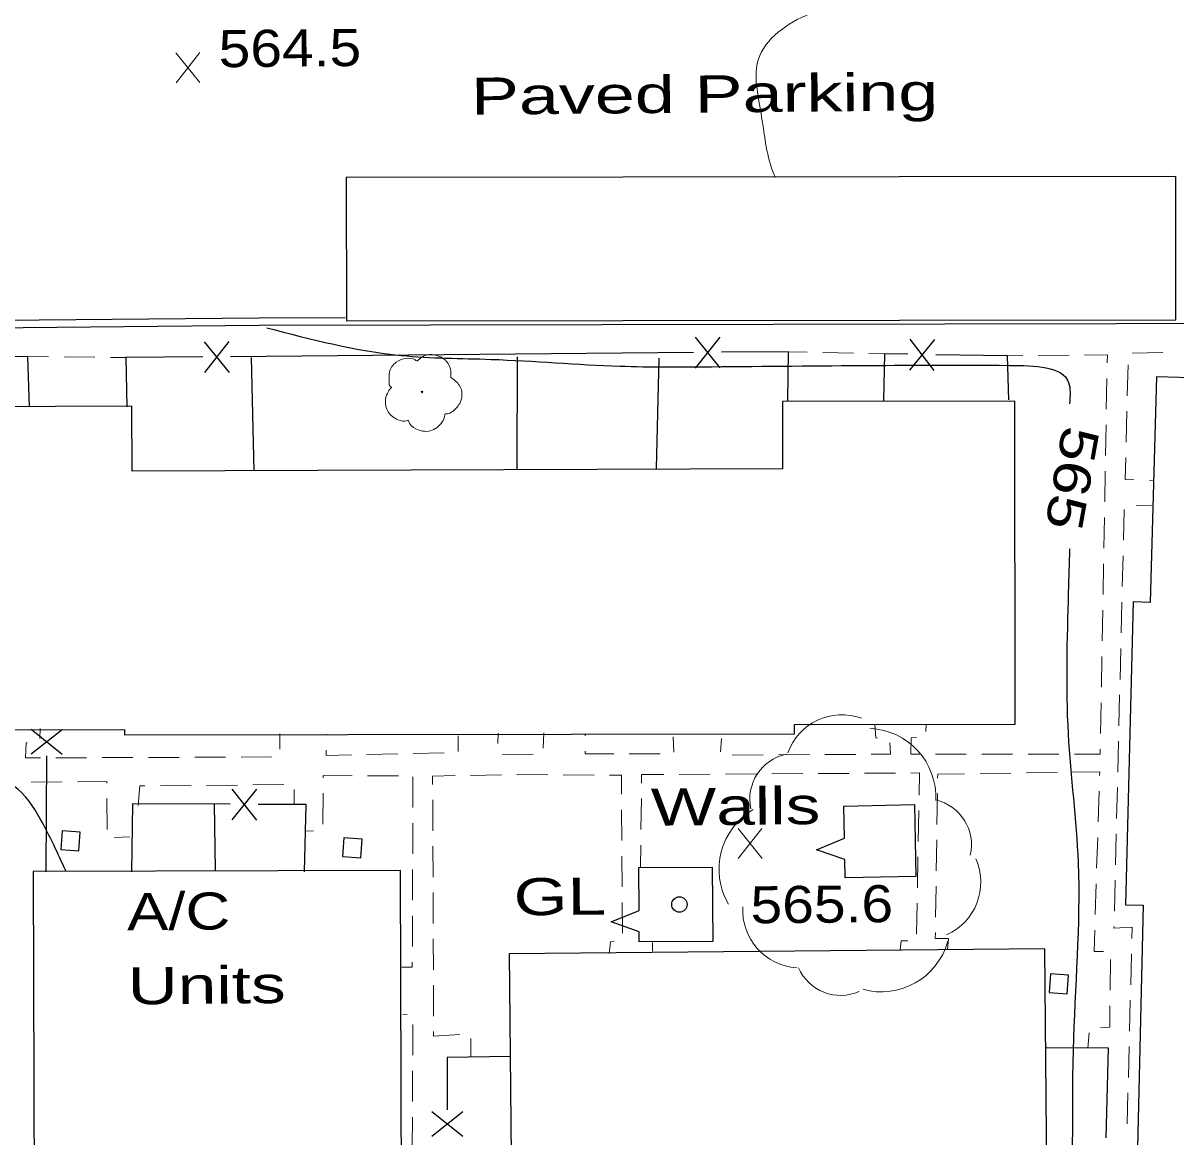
# Model space of a CAD drawing. Extents: x 2361708 to 2370558, y 6977955 to 6991887.
# Drawn here: x 2365986.7 to 2366136, y 6986861.5 to 6987005.8 of the extents above; entities that cross this region are included whole.
import ezdxf
from ezdxf.enums import TextEntityAlignment as Align

# ---------------------------------------------------------------- set-up
doc = ezdxf.new("R2010")
doc.units = 0
doc.header["$LTSCALE"] = 1.9
for name, color, linetype, lineweight in [('11', 7, 'Continuous', 25), ('13', 7, 'Continuous', 13), ('17', 7, 'Continuous', 25), ('18', 7, 'Continuous', 25), ('2', 7, 'Continuous', 25), ('20', 7, 'Continuous', 25), ('23', 7, 'Continuous', 25), ('29', 7, 'Continuous', 13), ('31', 7, 'Continuous', 13), ('35', 7, 'Continuous', 13)]:
    doc.layers.add(name, color=color, linetype=linetype, lineweight=lineweight)

msp = doc.modelspace()

# ---------------------------------------------------------------- linework, layer by layer
at = {"layer": '11'}
for points in [[(2366028.562, 6986967.196), (2366136.037, 6986967.359), (2366136.01, 6986985.9), (2366028.536, 6986985.757)], [(2366131.818, 6986891.526), (2366129.671, 6986800.841), (2366127.67, 6986800.892), (2366126.715, 6986761.541), (2366164.916, 6986760.604), (2366165.341, 6986777.929), (2366163.83, 6986777.965), (2366167.304, 6986913.144), (2366169.234, 6986913.093), (2366169.659, 6986928.407), (2366174.28, 6986928.271), (2366175.16, 6986958.751), (2366133.547, 6986959.945), (2366132.705, 6986930.746), (2366130.524, 6986930.805), (2366129.497, 6986891.583)], [(2366085.067, 6986948.063), (2366000.816, 6986947.741), (2366000.786, 6986956.151), (2365970.896, 6986956.047), (2365971.044, 6986914.196), (2365999.835, 6986914.3), (2365999.831, 6986913.611), (2366086.614, 6986913.716), (2366086.613, 6986914.956), (2366115.224, 6986914.979), (2366115.186, 6986956.8), (2366085.055, 6986956.773)], [(2366035.808, 6986826.889), (2366035.59, 6986896.03), (2365987.979, 6986895.887), (2365988.187, 6986826.745)], [(2366119.041, 6986885.904), (2366049.674, 6986885.263), (2366050.121, 6986837.215), (2366119.488, 6986837.866)]]:
    msp.add_lwpolyline(points, close=True, dxfattribs=at)
at = {"layer": '13'}
for p, q in [((2366088.274, 6986963.154), (2366085.833, 6986963.211)), ((2366094.276, 6986963.021), (2366090.275, 6986963.113)), ((2366134.356, 6986963.113), (2366130.357, 6986963.045)), ((2365989.995, 6986962.559), (2365987.284, 6986962.593)), ((2365995.996, 6986962.486), (2365991.995, 6986962.538)), ((2365999.996, 6986962.444), (2365997.996, 6986962.465)), ((2366098.277, 6986962.92), (2366096.276, 6986962.971)), ((2366114.21, 6986962.682), (2366116.21, 6986962.701)), ((2366118.209, 6986962.72), (2366122.209, 6986962.758)), ((2366129.842, 6986961.51), (2366129.74, 6986957.509)), ((2366127.098, 6986959.764), (2366127.026, 6986955.763)), ((2366129.689, 6986955.508), (2366129.587, 6986951.507)), ((2366126.985, 6986953.763), (2366126.914, 6986949.762)), ((2366126.883, 6986947.761), (2366126.811, 6986943.76)), ((2366132.604, 6986946.526), (2366133.154, 6986946.501)), ((2366129.35, 6986942.795), (2366129.248, 6986938.793)), ((2366132.874, 6986943.358), (2366130.875, 6986943.319)), ((2366126.77, 6986941.76), (2366126.698, 6986937.759)), ((2366129.197, 6986936.793), (2366129.095, 6986932.792)), ((2366126.667, 6986935.758), (2366126.595, 6986931.758)), ((2366129.044, 6986930.791), (2366128.942, 6986926.79)), ((2366126.554, 6986929.757), (2366126.482, 6986925.756)), ((2366128.891, 6986924.789), (2366128.799, 6986920.788)), ((2366126.451, 6986923.756), (2366126.379, 6986919.755)), ((2366128.749, 6986918.788), (2366128.646, 6986914.786)), ((2366126.338, 6986917.755), (2366126.266, 6986913.754)), ((2365988.835, 6986913.135), (2365988.903, 6986914.436)), ((2366048.204, 6986912.481), (2366048.212, 6986913.811)), ((2366054.142, 6986913.857), (2366054.071, 6986911.857)), ((2366103.662, 6986914.048), (2366103.674, 6986914.948)), ((2366019.941, 6986913.742), (2366019.93, 6986911.741)), ((2366025.972, 6986913.629), (2366025.972, 6986913.709)), ((2366043.035, 6986913.462), (2366043.064, 6986911.462)), ((2366059.495, 6986913.468), (2366059.494, 6986913.638)), ((2366070.927, 6986913.347), (2366070.997, 6986911.348)), ((2366077.056, 6986911.415), (2366077.15, 6986913.126)), ((2366128.596, 6986912.786), (2366128.503, 6986908.785)), ((2366035.237, 6986911.137), (2366031.237, 6986911.049)), ((2366041.236, 6986911.254), (2366037.236, 6986911.176)), ((2366052.788, 6986911.104), (2366048.788, 6986911.076)), ((2366069.208, 6986911.141), (2366065.208, 6986911.153)), ((2366082.57, 6986910.998), (2366078.57, 6986910.969)), ((2366088.57, 6986911.035), (2366084.57, 6986911.007)), ((2366094.57, 6986911.072), (2366090.57, 6986911.044)), ((2366108.88, 6986911.088), (2366104.881, 6986911.08)), ((2366114.881, 6986911.095), (2366110.881, 6986911.087)), ((2366120.881, 6986911.092), (2366116.881, 6986911.094)), ((2365994.919, 6986910.644), (2365990.919, 6986910.635)), ((2366000.919, 6986910.661), (2365996.919, 6986910.653)), ((2366006.92, 6986910.688), (2366002.919, 6986910.67)), ((2366012.92, 6986910.715), (2366008.919, 6986910.697)), ((2366018.92, 6986910.742), (2366014.92, 6986910.724)), ((2366035.303, 6986908.288), (2366031.303, 6986908.299)), ((2366037.183, 6986904.175), (2366037.195, 6986908.176)), ((2366048.653, 6986908.435), (2366044.654, 6986908.357)), ((2366060.654, 6986908.399), (2366056.654, 6986908.431)), ((2366075.693, 6986908.512), (2366071.694, 6986908.484)), ((2366081.693, 6986908.549), (2366077.693, 6986908.521)), ((2366087.693, 6986908.576), (2366083.693, 6986908.558)), ((2366093.693, 6986908.613), (2366089.693, 6986908.585)), ((2366099.693, 6986908.651), (2366095.693, 6986908.622)), ((2366114.664, 6986908.643), (2366110.664, 6986908.585)), ((2366120.664, 6986908.73), (2366116.664, 6986908.672)), ((2365991.739, 6986907.503), (2365987.739, 6986907.455)), ((2366008.464, 6986907.042), (2366004.464, 6986907.004)), ((2366014.464, 6986907.099), (2366010.465, 6986907.061)), ((2366020.464, 6986907.156), (2366016.464, 6986907.118)), ((2366021.799, 6986904.519), (2366021.81, 6986906.519)), ((2366125.965, 6986902.32), (2366126.097, 6986906.322)), ((2366128.453, 6986906.784), (2366128.361, 6986902.783)), ((2365997.578, 6986901.348), (2365997.54, 6986905.348)), ((2366025.545, 6986906.045), (2366025.513, 6986902.044)), ((2366039.754, 6986905.18), (2366039.772, 6986901.179)), ((2366066.783, 6986905.337), (2366066.731, 6986901.337)), ((2366105.139, 6986906.003), (2366105.077, 6986902.001)), ((2366064.255, 6986899.903), (2366064.227, 6986903.903)), ((2366102.658, 6986899.788), (2366102.73, 6986903.789)), ((2366037.16, 6986898.175), (2366037.172, 6986902.175)), ((2366000.507, 6986900.396), (2365998.508, 6986900.307)), ((2366024.321, 6986901.163), (2366023.301, 6986901.113)), ((2366128.31, 6986900.782), (2366128.218, 6986896.782)), ((2366039.781, 6986899.18), (2366039.799, 6986895.18)), ((2366066.71, 6986899.336), (2366066.677, 6986896.506)), ((2366105.046, 6986900.001), (2366104.994, 6986896.001)), ((2366125.772, 6986896.318), (2366125.904, 6986900.32)), ((2366064.292, 6986893.903), (2366064.264, 6986897.903)), ((2366102.545, 6986893.787), (2366102.617, 6986897.788)), ((2366037.137, 6986892.174), (2366037.149, 6986896.175)), ((2366128.167, 6986894.781), (2366128.065, 6986890.78)), ((2366039.808, 6986893.179), (2366039.816, 6986889.18)), ((2366104.963, 6986894), (2366104.911, 6986889.999)), ((2366125.589, 6986890.316), (2366125.711, 6986894.318)), ((2366064.329, 6986887.903), (2366064.301, 6986891.903)), ((2366102.442, 6986887.786), (2366102.514, 6986891.786)), ((2366037.114, 6986886.174), (2366037.126, 6986890.174)), ((2366039.825, 6986887.179), (2366039.833, 6986883.18)), ((2366068.231, 6986886.7), (2366068.211, 6986885.57)), ((2366127.523, 6986880.524), (2366127.574, 6986884.525)), ((2366130.288, 6986885.24), (2366130.186, 6986881.24)), ((2366039.842, 6986881.18), (2366039.86, 6986877.179)), ((2366130.135, 6986879.239), (2366130.033, 6986875.238)), ((2366036.448, 6986877.407), (2366035.898, 6986877.432)), ((2366037.158, 6986872.114), (2366037.17, 6986876.114)), ((2366124.644, 6986873.026), (2366124.785, 6986875.018)), ((2366044.698, 6986874.296), (2366044.68, 6986871.915)), ((2366129.982, 6986873.237), (2366129.88, 6986869.236)), ((2366037.135, 6986866.113), (2366037.147, 6986870.113)), ((2366129.829, 6986867.235), (2366129.727, 6986863.234)), ((2366037.112, 6986860.113), (2366037.124, 6986864.113))]:
    msp.add_line(p, q, dxfattribs=at)
for points in [[(2366124.209, 6986962.777), (2366127.159, 6986962.814), (2366127.139, 6986961.764)], [(2366129.536, 6986949.506), (2366129.453, 6986946.656), (2366130.603, 6986946.607)], [(2366097.033, 6986914.996), (2366097.18, 6986913.207), (2366097.38, 6986913.179)], [(2365988.919, 6986910.627), (2365986.999, 6986910.618), (2365987.09, 6986912.569), (2365987.22, 6986912.58)], [(2366098.996, 6986912.584), (2366099.08, 6986911.095), (2366096.57, 6986911.081)], [(2366102.88, 6986911.081), (2366101.7, 6986911.08), (2366101.75, 6986913.22), (2366102.43, 6986913.237)], [(2366029.238, 6986911.01), (2366025.928, 6986910.939), (2366025.942, 6986911.629)], [(2366063.208, 6986911.153), (2366059.517, 6986911.158), (2366059.514, 6986911.468)], [(2366126.235, 6986911.753), (2366126.222, 6986911.093), (2366122.881, 6986911.091)], [(2366029.303, 6986908.3), (2366025.573, 6986908.315), (2366025.566, 6986908.045)], [(2366042.654, 6986908.318), (2366039.744, 6986908.27), (2366039.744, 6986907.18)], [(2366054.654, 6986908.442), (2366050.693, 6986908.474), (2366050.653, 6986908.474)], [(2366064.208, 6986905.903), (2366064.195, 6986908.362), (2366062.654, 6986908.378)], [(2366069.694, 6986908.475), (2366066.814, 6986908.458), (2366066.804, 6986907.338)], [(2366102.761, 6986905.79), (2366102.814, 6986908.67), (2366101.693, 6986908.659)], [(2366108.665, 6986908.556), (2366105.175, 6986908.513), (2366105.17, 6986908.003)], [(2366126.158, 6986908.322), (2366126.173, 6986908.812), (2366122.664, 6986908.759)], [(2365997.521, 6986907.348), (2365997.519, 6986907.568), (2365993.739, 6986907.522)], [(2366002.465, 6986906.985), (2366001.794, 6986906.979), (2366001.588, 6986904.466)], [(2366128.024, 6986888.78), (2366128.016, 6986888.589), (2366130.375, 6986888.692), (2366130.339, 6986887.241)], [(2366100.321, 6986885.765), (2366100.44, 6986886.906), (2366101.291, 6986886.914)], [(2366104.88, 6986887.999), (2366104.868, 6986887.218), (2366106.558, 6986887.245), (2366106.451, 6986885.814)], [(2366126.654, 6986885.566), (2366125.444, 6986885.525), (2366125.528, 6986888.316)], [(2366062.614, 6986885.286), (2366062.799, 6986886.808), (2366063.259, 6986886.863)], [(2366035.74, 6986883.521), (2366037.099, 6986883.534), (2366037.103, 6986884.174)], [(2366126.249, 6986875.672), (2366127.458, 6986875.733), (2366127.492, 6986878.524)], [(2366039.859, 6986875.179), (2366039.864, 6986874.6), (2366043.283, 6986874.792)]]:
    msp.add_lwpolyline(points, dxfattribs=at)
at = {"layer": '17'}
for p, q in [((2366073.735, 6986965.076), (2366076.973, 6986961.107)), ((2366076.935, 6986965.106), (2366073.773, 6986961.076)), ((2366104.759, 6986964.792), (2366101.507, 6986960.841)), ((2366101.559, 6986964.841), (2366104.697, 6986960.791)), ((2366010.137, 6986964.501), (2366013.375, 6986960.532)), ((2366013.337, 6986964.531), (2366010.175, 6986960.501)), ((2366073.554, 6986963.105), (2366013.556, 6986962.563)), ((2366016.247, 6986962.469), (2366016.587, 6986947.792)), ((2366050.688, 6986962.537), (2366050.646, 6986948.016)), ((2366069.061, 6986962.362), (2366068.716, 6986948.088)), ((2365991.735, 6986914.263), (2365987.725, 6986911.085)), ((2365991.725, 6986911.063), (2365987.734, 6986914.285)), ((2365989.69, 6986895.873), (2365989.747, 6986910.874)), ((2366016.919, 6986906.572), (2366013.707, 6986902.582)), ((2366013.719, 6986906.582), (2366016.907, 6986902.572)), ((2366011.457, 6986904.681), (2366011.559, 6986896.091)), ((2366039.638, 6986864.827), (2366043.638, 6986861.625)), ((2366039.638, 6986861.627), (2366043.638, 6986864.825))]:
    msp.add_line(p, q, dxfattribs=at)
for points in [[(2366085.763, 6986956.89), (2366085.833, 6986963.211), (2366077.154, 6986963.139)], [(2365987.507, 6986956.065), (2365987.284, 6986962.593), (2365978.815, 6986962.513)], [(2366009.956, 6986962.529), (2365999.996, 6986962.444), (2366000.107, 6986956.075)], [(2366101.327, 6986962.879), (2366098.277, 6986962.92), (2366098.144, 6986956.908)], [(2366114.374, 6986956.963), (2366114.21, 6986962.682), (2366104.928, 6986962.823)], [(2366013.518, 6986904.61), (2366000.876, 6986904.66), (2366000.72, 6986895.878)], [(2366023.141, 6986895.841), (2366023.378, 6986904.574), (2366017.118, 6986904.594)], [(2366127.024, 6986861.409), (2366127.294, 6986873.032), (2366119.263, 6986873.085)], [(2366049.821, 6986871.934), (2366041.611, 6986871.816), (2366041.606, 6986865.026)]]:
    msp.add_lwpolyline(points, dxfattribs=at)
at = {"layer": '18'}
for p, q in [((2366093.093, 6986900.237), (2366093.004, 6986904.377)), ((2366066.481, 6986890.874), (2366066.448, 6986896.424))]:
    msp.add_line(p, q, dxfattribs=at)
for points in [[(2366093.004, 6986904.377), (2366102.152, 6986904.584), (2366102.351, 6986895.275), (2366093.202, 6986895.078), (2366093.149, 6986897.468)], [(2366093.149, 6986897.468), (2366089.497, 6986898.703), (2366093.093, 6986900.237)], [(2366066.448, 6986896.424), (2366075.978, 6986896.484), (2366076.04, 6986886.854), (2366066.51, 6986886.794), (2366066.497, 6986888.104)], [(2366066.497, 6986888.104), (2366062.865, 6986889.399), (2366066.481, 6986890.874)]]:
    msp.add_lwpolyline(points, dxfattribs=at)
at = {"layer": '2'}
for points in [[(2366172.837, 6986983.27), (2366172.702, 6986966.908), (2366017.247, 6986966.599), (2365973.539, 6986966.192), (2365973.34, 6986980.801)], [(2366028.409, 6986967.585), (2366017.238, 6986967.559), (2365974.491, 6986967.162), (2365974.301, 6986980.811)]]:
    msp.add_lwpolyline(points, dxfattribs=at)
at = {"layer": '20'}
msp.add_circle((2366071.714, 6986891.633), 1, dxfattribs=at)
at = {"layer": '23'}
for points in [[(2365993.914, 6986898.593), (2365994.081, 6986900.995), (2365991.739, 6986901.162), (2365991.572, 6986898.761)], [(2366030.424, 6986897.681), (2366030.592, 6986900.082), (2366028.25, 6986900.25), (2366028.083, 6986897.848)], [(2366121.966, 6986880.081), (2366122.134, 6986882.483), (2366119.792, 6986882.651), (2366119.625, 6986880.249)]]:
    msp.add_lwpolyline(points, close=True, dxfattribs=at)
at = {"layer": '29'}
msp.add_circle((2366038.371, 6986957.999), 0.1, dxfattribs=at)
for centre, radius, start, end in [((2366092.768, 6986908.733), 7.459, 70.20409, 160.20409), ((2366095.996, 6986905.507), 8.947, 357.42613, 87.42613), ((2366086.795, 6986905.271), 5.961, 102.02227, 192.02227), ((2366103.595, 6986899.36), 5.961, 347.10818, 77.10818), ((2366085.791, 6986896.195), 8.947, 120.28304, 210.28304), ((2366103.305, 6986894.518), 7.459, 293.78568, 23.78568), ((2366087.382, 6986890.881), 7.459, 176.45968, 266.45968), ((2366097.864, 6986889.271), 8.947, 254.41507, 344.41507), ((2366092.602, 6986885.825), 5.961, 203.73322, 293.73322)]:
    msp.add_arc(centre, radius, start, end, dxfattribs=at)
for points in [[(2366034.405, 6986958.571), (2366034.425, 6986958.582), (2366034.344, 6986958.651), (2366034.108, 6986959.278), (2366034.146, 6986960.559), (2366035.034, 6986961.858), (2366036.339, 6986962.34), (2366037.461, 6986962.151), (2366037.692, 6986962.023), (2366037.762, 6986962.024), (2366037.812, 6986962.064), (2366038.159, 6986962.357), (2366039.025, 6986962.806), (2366040.236, 6986962.737), (2366041.351, 6986962.148), (2366042.085, 6986960.725), (2366042.093, 6986959.865)], [(2366042.083, 6986959.885), (2366043.223, 6986958.826), (2366043.508, 6986957.238), (2366042.801, 6986955.911), (2366042.146, 6986955.365), (2366041.478, 6986955.148), (2366041.328, 6986955.137), (2366041.309, 6986955.027), (2366040.988, 6986954.124), (2366039.449, 6986952.96), (2366037.556, 6986953.241), (2366036.657, 6986954.183), (2366036.586, 6986954.312), (2366036.466, 6986954.291), (2366035.255, 6986954.41), (2366033.985, 6986955.407), (2366033.64, 6986957.044), (2366034.01, 6986958.068), (2366034.336, 6986958.511), (2366034.405, 6986958.562)]]:
    msp.add_spline(points, degree=3, dxfattribs=at)
at = {"layer": '31'}
for p, q in [((2366009.598, 6986998.078), (2366006.481, 6987001.928)), ((2366006.518, 6986998.048), (2366009.561, 6987001.957)), ((2366082.428, 6986897.606), (2366079.311, 6986901.456)), ((2366079.348, 6986897.576), (2366082.391, 6986901.486))]:
    msp.add_line(p, q, dxfattribs=at)
at = {"layer": '31', "lineweight": 25}
for points in [[(2366018.271, 6986966.308), (2366035.656, 6986962.734), (2366047.321, 6986962.225), (2366064, 6986961.344), (2366075.881, 6986961.276), (2366096.391, 6986961.432), (2366114.501, 6986961.444), (2366122.143, 6986959.227), (2366122.25, 6986956.448)], [(2366122.258, 6986937.667), (2366122.102, 6986932.075), (2366122.076, 6986913.744), (2366123.375, 6986897.045), (2366122.716, 6986872.798), (2366121.398, 6986845.204), (2366120.903, 6986842.639)], [(2365992.199, 6986895.997), (2365988.904, 6986902.736), (2365985.554, 6986906.914), (2365975.323, 6986908.067), (2365967.757, 6986908.665), (2365964.099, 6986910.56)]]:
    msp.add_spline(points, degree=3, dxfattribs=at)
at = {"layer": '35'}
msp.add_spline([(2366107.558, 6987010.16), (2366104.455, 6987009.341), (2366088.617, 6987006.95), (2366081.952, 6987001.096), (2366082.289, 6986994.089), (2366083.821, 6986986.543), (2366084.129, 6986985.766)], degree=3, dxfattribs=at)

# ---------------------------------------------------------------- texts
at = {"layer": '18', "width": 1.4}
msp.add_text('Walls', height=4.8, rotation=0.545, dxfattribs=at).set_placement((2366068.027, 6986901.839))
at = {"layer": '2', "width": 1.45}
msp.add_text('Paved Parking', height=4.8, rotation=0.545, dxfattribs=at).set_placement((2366044.739, 6986993.892))
at = {"layer": '20'}
for s, width, p in [('  GL', 1.4, (2366045.266, 6986890.172)), ('A/C', 1.25, (2366000.162, 6986888.282)), ('Units', 1.4, (2366000.254, 6986878.682))]:
    msp.add_text(s, height=4.8, rotation=0.545, dxfattribs=dict(at, width=width)).set_placement(p)
at = {"layer": '31', "width": 1.15}
for s, p in [('564.5', (2366012.039, 6987000.041)), ('565.6', (2366080.948, 6986889.181))]:
    msp.add_text(s, height=4.8, rotation=0.545, dxfattribs=at).set_placement(p)
at = {"layer": '31', "width": 1.25}
msp.add_text(' 565 ', height=4.8, rotation=259.84, dxfattribs=at).set_placement((2366120.254, 6986947.217), align=Align.CENTER)

doc.saveas('drawing.dxf')
